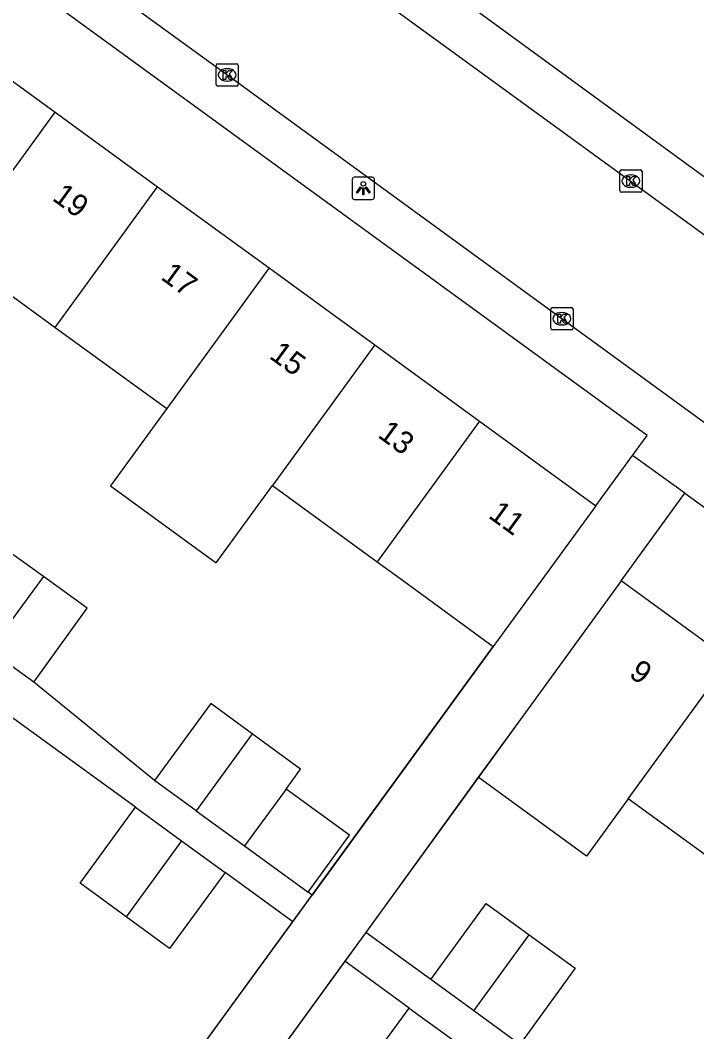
# Model space of a CAD drawing. Extents: x 159675 to 160530, y 382179 to 382901.
# Drawn here: x 160224.11 to 160254.53, y 382588.46 to 382633.95 of the extents above; entities that cross this region are included whole.
import ezdxf

# ---------------------------------------------------------------- set-up
doc = ezdxf.new("R2010")
doc.units = 0
for name, color, linetype in [('IMGEO_Kolk', 7, 'Continuous'), ('IMGEO_Lichtpunt', 7, 'Continuous'), ('IMGEO_Muur', 7, 'Continuous'), ('IMGEO_Pand', 7, 'Continuous'), ('IMGEO_Pand_nummerreeks', 7, 'Continuous'), ('IMGEO_Rijbaan_lokaal_open', 7, 'Continuous'), ('IMGEO_Voetpad_open', 7, 'Continuous')]:
    doc.layers.add(name, color=color, linetype=linetype)

msp = doc.modelspace()

# ---------------------------------------------------------------- linework, layer by layer
at = {"layer": 'IMGEO_Kolk'}
for p, q in [((160232.914, 382631.068), (160232.914, 382631.92)), ((160232.989, 382631.994), (160233.841, 382631.994)), ((160233.915, 382631.92), (160233.915, 382631.068)), ((160233.402, 382631.774), (160233.427, 382631.774)), ((160233.841, 382630.994), (160232.989, 382630.994)), ((160233.425, 382631.214), (160233.4, 382631.214)), ((160251.068, 382626.293), (160251.068, 382627.145)), ((160251.143, 382627.219), (160251.995, 382627.219)), ((160251.556, 382626.999), (160251.581, 382626.999)), ((160252.069, 382627.145), (160252.069, 382626.293)), ((160251.579, 382626.439), (160251.554, 382626.439)), ((160251.995, 382626.219), (160251.143, 382626.219)), ((160247.965, 382620.102), (160247.965, 382620.954)), ((160248.04, 382621.028), (160248.892, 382621.028)), ((160248.966, 382620.954), (160248.966, 382620.102)), ((160248.453, 382620.808), (160248.478, 382620.808)), ((160248.892, 382620.028), (160248.04, 382620.028)), ((160248.476, 382620.248), (160248.451, 382620.248))]:
    msp.add_line(p, q, dxfattribs=at)
for points in [[(160232.914, 382631.068), (160232.914, 382631.92)], [(160232.989, 382631.994), (160233.841, 382631.994)], [(160233.915, 382631.92), (160233.915, 382631.068)], [(160233.235, 382631.694), (160233.358, 382631.694), (160233.358, 382631.543), (160233.488, 382631.694), (160233.652, 382631.694), (160233.506, 382631.543), (160233.659, 382631.294), (160233.507, 382631.294), (160233.422, 382631.458), (160233.358, 382631.391), (160233.358, 382631.294), (160233.235, 382631.294), (160233.235, 382631.694)], [(160233.841, 382630.994), (160232.989, 382630.994)], [(160251.068, 382626.293), (160251.068, 382627.145)], [(160251.143, 382627.219), (160251.995, 382627.219)], [(160251.389, 382626.919), (160251.512, 382626.919), (160251.512, 382626.768), (160251.642, 382626.919), (160251.806, 382626.919), (160251.66, 382626.768), (160251.813, 382626.519), (160251.661, 382626.519), (160251.576, 382626.683), (160251.512, 382626.616), (160251.512, 382626.519), (160251.389, 382626.519), (160251.389, 382626.919)], [(160252.069, 382627.145), (160252.069, 382626.293)], [(160251.995, 382626.219), (160251.143, 382626.219)], [(160247.965, 382620.102), (160247.965, 382620.954)], [(160248.04, 382621.028), (160248.892, 382621.028)], [(160248.966, 382620.954), (160248.966, 382620.102)], [(160248.286, 382620.728), (160248.409, 382620.728), (160248.409, 382620.577), (160248.539, 382620.728), (160248.703, 382620.728), (160248.557, 382620.577), (160248.71, 382620.328), (160248.558, 382620.328), (160248.473, 382620.492), (160248.409, 382620.425), (160248.409, 382620.328), (160248.286, 382620.328), (160248.286, 382620.728)], [(160248.892, 382620.028), (160248.04, 382620.028)]]:
    msp.add_lwpolyline(points, dxfattribs=at)
for centre, start, end in [((160232.991, 382631.918), 91.552, 178.448), ((160232.991, 382631.918), 91.552, 178.448), ((160233.839, 382631.918), 1.552, 88.448), ((160233.839, 382631.918), 1.552, 88.448), ((160232.991, 382631.07), 181.552, 268.448), ((160232.991, 382631.07), 181.552, 268.448), ((160233.839, 382631.07), 271.552, 358.448), ((160233.839, 382631.07), 271.552, 358.448), ((160251.145, 382627.143), 91.552, 178.448), ((160251.145, 382627.143), 91.552, 178.448), ((160251.993, 382627.143), 1.552, 88.448), ((160251.993, 382627.143), 1.552, 88.448), ((160251.145, 382626.295), 181.552, 268.448), ((160251.145, 382626.295), 181.552, 268.448), ((160251.993, 382626.295), 271.552, 358.448), ((160251.993, 382626.295), 271.552, 358.448), ((160248.042, 382620.952), 91.552, 178.448), ((160248.042, 382620.952), 91.552, 178.448), ((160248.89, 382620.952), 1.552, 88.448), ((160248.89, 382620.952), 1.552, 88.448), ((160248.042, 382620.104), 181.552, 268.448), ((160248.042, 382620.104), 181.552, 268.448), ((160248.89, 382620.104), 271.552, 358.448), ((160248.89, 382620.104), 271.552, 358.448)]:
    msp.add_arc(centre, 0.0765, start, end, dxfattribs=at)
for centre, major_axis, ratio, start_param, end_param in [((160233.401, 382631.494), (-0.387, 0.002), 0.722429, 4.712389, 7.853982), ((160233.426, 382631.494), (-0.39, 0.002), 0.717154, 1.570796, 4.712389), ((160251.555, 382626.719), (-0.387, 0.002), 0.722429, 4.712389, 7.853982), ((160251.58, 382626.719), (-0.39, 0.002), 0.717154, 1.570796, 4.712389), ((160248.452, 382620.528), (-0.387, 0.002), 0.722429, 4.712389, 7.853982), ((160248.477, 382620.528), (-0.39, 0.002), 0.717154, 1.570796, 4.712389)]:
    msp.add_ellipse(centre, major_axis=major_axis, ratio=ratio, start_param=start_param, end_param=end_param, dxfattribs=at)
at = {"layer": 'IMGEO_Lichtpunt'}
for p, q in [((160239.939, 382626.894), (160239.131, 382626.894)), ((160239.939, 382626.894), (160239.131, 382626.894)), ((160239.037, 382626.799), (160239.037, 382625.992)), ((160239.037, 382626.799), (160239.037, 382625.992)), ((160240.033, 382625.992), (160240.033, 382626.799)), ((160240.033, 382625.992), (160240.033, 382626.799)), ((160239.131, 382625.898), (160239.939, 382625.898)), ((160239.131, 382625.898), (160239.939, 382625.898))]:
    msp.add_line(p, q, dxfattribs=at)
for points in [[(160239.411, 382626.463), (160239.45, 382626.435), (160239.262, 382626.173), (160239.224, 382626.2), (160239.411, 382626.463)], [(160239.513, 382626.415), (160239.56, 382626.415), (160239.56, 382626.093), (160239.513, 382626.093), (160239.513, 382626.415)], [(160239.623, 382626.435), (160239.661, 382626.462), (160239.848, 382626.2), (160239.809, 382626.172), (160239.623, 382626.435)]]:
    msp.add_lwpolyline(points, dxfattribs=at)
msp.add_circle((160239.536, 382626.597), 0.0994, dxfattribs=at)
for centre, start, end in [((160239.131, 382626.799), 90, 180), ((160239.131, 382626.799), 90, 180), ((160239.939, 382626.799), 0, 90), ((160239.939, 382626.799), 0, 90), ((160239.131, 382625.992), 180, 270), ((160239.131, 382625.992), 180, 270), ((160239.939, 382625.992), 270, 0), ((160239.939, 382625.992), 270, 360)]:
    msp.add_arc(centre, 0.0946, start, end, dxfattribs=at)
at = {"layer": 'IMGEO_Muur'}
for points in [[(160228.427, 382582.503), (160245.379, 382605.794)], [(160246.587, 382602.485), (160231.976, 382582.36)]]:
    msp.add_lwpolyline(points, dxfattribs=at)
at = {"layer": 'IMGEO_Pand'}
for points in [[(160220.423, 382633.644), (160225.684, 382629.813)], [(160221.078, 382623.488), (160225.684, 382629.813)], [(160225.684, 382629.813), (160230.281, 382626.467)], [(160225.675, 382620.141), (160230.281, 382626.467)], [(160230.281, 382626.467), (160235.303, 382622.81)], [(160221.078, 382623.488), (160225.675, 382620.141)], [(160235.303, 382622.81), (160230.696, 382616.485)], [(160235.303, 382622.81), (160240.057, 382619.348)], [(160225.675, 382620.141), (160230.696, 382616.485)], [(160240.057, 382619.348), (160235.451, 382613.022)], [(160240.057, 382619.348), (160244.768, 382615.918)], [(160230.696, 382616.485), (160228.167, 382613.013), (160232.922, 382609.549), (160235.451, 382613.022)], [(160244.768, 382615.918), (160240.162, 382609.592)], [(160244.768, 382615.918), (160249.985, 382612.12)], [(160235.451, 382613.022), (160240.162, 382609.592)], [(160249.985, 382612.12), (160245.379, 382605.794)], [(160225.147, 382608.93), (160223.253, 382610.293), (160220.852, 382606.956)], [(160240.162, 382609.592), (160241.337, 382608.737), (160245.379, 382605.794)], [(160225.147, 382608.93), (160222.713, 382605.617)], [(160224.712, 382604.179), (160227.113, 382607.516), (160225.147, 382608.93)], [(160251.138, 382608.735), (160246.587, 382602.485), (160244.707, 382599.903)], [(160256.003, 382605.192), (160251.138, 382608.735)], [(160224.712, 382604.179), (160222.713, 382605.617)], [(160251.452, 382598.943), (160256.003, 382605.192)], [(160234.535, 382601.864), (160232.672, 382603.221), (160230.152, 382599.76)], [(160234.535, 382601.864), (160232.015, 382598.403)], [(160236.063, 382599.377), (160236.717, 382600.276), (160234.535, 382601.864)], [(160232.015, 382598.403), (160230.152, 382599.76)], [(160251.452, 382598.943), (160249.571, 382596.36), (160244.707, 382599.903)], [(160236.063, 382599.377), (160234.197, 382596.815)], [(160237.058, 382594.733), (160238.922, 382597.296), (160236.063, 382599.377)], [(160256.332, 382595.389), (160251.452, 382598.943)], [(160228.873, 382593.629), (160226.796, 382595.141), (160229.286, 382598.56)], [(160229.286, 382598.56), (160231.361, 382597.049)], [(160232.015, 382598.403), (160234.197, 382596.815)], [(160231.361, 382597.049), (160228.873, 382593.629)], [(160231.361, 382597.049), (160233.316, 382595.626)], [(160234.197, 382596.815), (160237.058, 382594.733)], [(160233.316, 382595.626), (160230.826, 382592.207), (160228.873, 382593.629)], [(160242.566, 382590.809), (160245.059, 382594.233), (160246.995, 382592.823)], [(160244.502, 382589.399), (160246.995, 382592.823)], [(160246.995, 382592.823), (160249.066, 382591.315), (160246.573, 382587.891)], [(160244.502, 382589.399), (160242.566, 382590.809)], [(160241.166, 382584.714), (160239.162, 382586.173), (160241.603, 382589.525)], [(160241.603, 382589.525), (160243.605, 382588.067)], [(160246.573, 382587.891), (160244.502, 382589.399)]]:
    msp.add_lwpolyline(points, dxfattribs=at)
at = {"layer": 'IMGEO_Rijbaan_lokaal_open'}
for points in [[(160232.457, 382640.629), (160237.31, 382637.088), (160275.313, 382609.447)], [(160271.282, 382603.905), (160233.343, 382631.547), (160228.441, 382635.114)]]:
    msp.add_lwpolyline(points, dxfattribs=at)
at = {"layer": 'IMGEO_Voetpad_open'}
for points in [[(160251.643, 382614.384), (160252.294, 382615.273), (160195.833, 382656.371)], [(160222.269, 382650.715), (160223.382, 382649.907), (160283.332, 382606.14)], [(160249.985, 382612.12), (160251.643, 382614.384)], [(160253.992, 382612.685), (160251.643, 382614.384)], [(160251.138, 382608.735), (160253.992, 382612.685)], [(160253.992, 382612.685), (160276.843, 382596.162)], [(160245.379, 382605.794), (160237.235, 382594.604)], [(160230.152, 382599.76), (160224.712, 382604.179)], [(160229.286, 382598.56), (160223.493, 382602.771)], [(160244.707, 382599.903), (160239.649, 382592.926)], [(160236.364, 382593.408), (160233.316, 382595.626)], [(160236.364, 382593.408), (160237.235, 382594.604)], [(160237.235, 382594.604), (160237.058, 382594.733)], [(160228.427, 382582.503), (160236.364, 382593.408)], [(160239.649, 382592.926), (160238.707, 382591.628)], [(160242.566, 382590.809), (160239.649, 382592.926)], [(160238.707, 382591.628), (160234.032, 382585.187)], [(160241.603, 382589.525), (160238.707, 382591.628)]]:
    msp.add_lwpolyline(points, dxfattribs=at)

# ---------------------------------------------------------------- texts
at = {"layer": 'IMGEO_Pand_nummerreeks'}
for s, rotation, p in [('19', 323.9414, (160225.501, 382625.89)), ('17', 323.9414, (160230.38, 382622.337)), ('15', 323.9438, (160235.26, 382618.783)), ('13', 323.9414, (160240.14, 382615.231)), ('11', 323.9414, (160245.112, 382611.611)), ('9', 323.938, (160251.431, 382604.464))]:
    msp.add_text(s, height=1, rotation=rotation, dxfattribs=at).set_placement(p)

doc.saveas('drawing.dxf')
